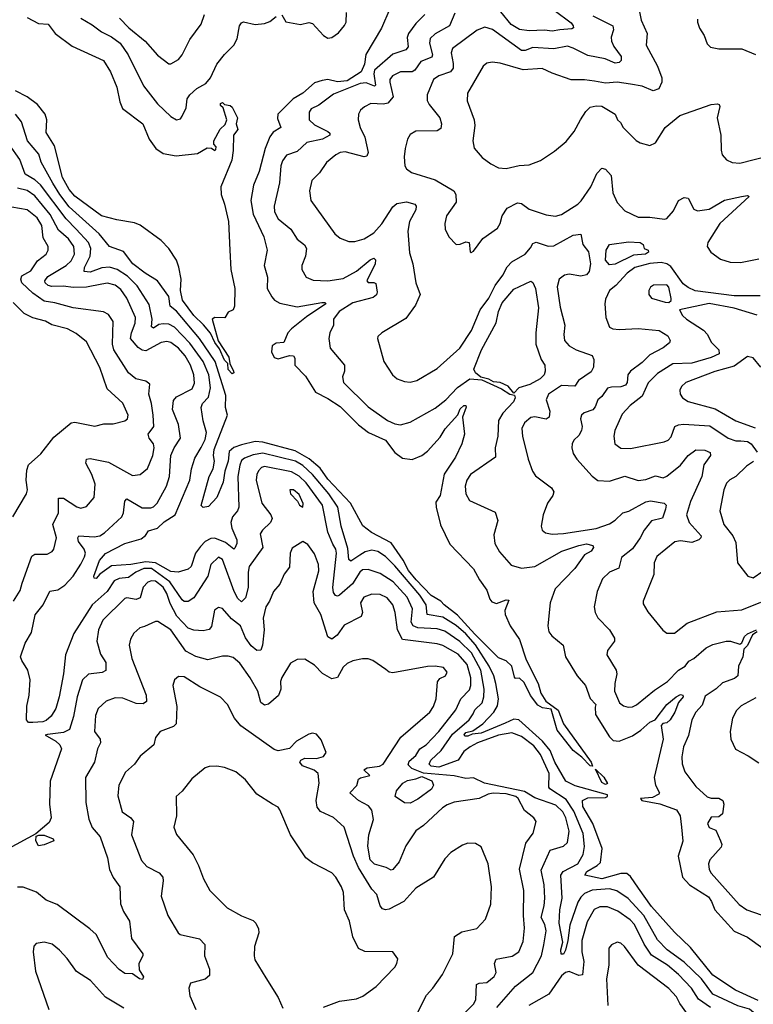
# Model space of a CAD drawing. Extents: x 1443846 to 1577407, y 839182 to 927291.
# Tile 418 of 535: x 1520836 to 1524666, y 903192 to 908328. Entities that reach past the tile are written whole.
import ezdxf

# ---------------------------------------------------------------- set-up
doc = ezdxf.new("R2010")
doc.units = 0

msp = doc.modelspace()

# ---------------------------------------------------------------- linework, layer by layer
at = {"layer": '0CON20XD'}
for points in [[(1522768.1, 908385), (1522725, 908284.2), (1522643.3, 908146.7), (1522636.1, 908095), (1522619.7, 908055), (1522545, 908008.6), (1522495, 908004.4), (1522445, 908016.1), (1522415, 908010), (1522375, 907997.6), (1522314.7, 907945), (1522264.5, 907915.5), (1522184.3, 907835.7), (1522182.6, 907812.6), (1522199.4, 907765), (1522159, 907741), (1522142.5, 907717.5), (1522118.1, 907655), (1522085.7, 907535), (1522056.2, 907465), (1522042.5, 907385), (1522055, 907313.3), (1522110.5, 907195), (1522128.5, 907125), (1522113.1, 907045), (1522130, 906985), (1522128.9, 906925), (1522151.7, 906881.7), (1522165.8, 906865), (1522195, 906849.1), (1522285, 906830.7), (1522412.7, 906852.7), (1522431.7, 906851.7), (1522435, 906844.7), (1522332.7, 906777.3), (1522254.4, 906715), (1522236.9, 906695), (1522215.4, 906644.6), (1522175, 906641.2), (1522155, 906626.7), (1522150.3, 906595), (1522163.9, 906565), (1522185, 906558.1), (1522245, 906575.4), (1522265, 906574.2), (1522271.8, 906561.8), (1522272.1, 906525), (1522328.5, 906468.5), (1522380, 906385), (1522445, 906352.4), (1522510.1, 906310.1), (1522605.3, 906215), (1522656.6, 906175), (1522745, 906134.8), (1522795, 906070.7), (1522835, 906040.7), (1522885, 906034.2), (1522935.4, 906054.6), (1522965, 906077.4), (1523030.6, 906149.4), (1523057.3, 906192.7), (1523123.2, 906266.8), (1523135, 906297.5), (1523155, 906315.4), (1523165.8, 906315.8), (1523167.1, 906307.1), (1523148, 906255), (1523158.8, 906165), (1523143.8, 906115), (1523111.9, 906045), (1523052.7, 905957.3), (1523031.1, 905845), (1523008.9, 905811.1), (1523010, 905785), (1523033.4, 905693.4), (1523081.3, 905591.3), (1523205, 905462.5), (1523236.7, 905405), (1523275, 905352.5), (1523291.2, 905305), (1523301.7, 905291.7), (1523325, 905281.9), (1523375, 905301.4), (1523389.2, 905299.2), (1523368.8, 905245), (1523370, 905225), (1523396.4, 905166.4), (1523446, 905095), (1523480.7, 904989.3), (1523542.5, 904865), (1523557.1, 904815), (1523583.3, 904773.3), (1523646.6, 904726.6), (1523674.8, 904654.8), (1523818.8, 904455), (1523825.9, 904434.1), (1523815, 904435.8), (1523770.9, 904480.9), (1523725.4, 904515), (1523642.2, 904622.2), (1523610.7, 904730.7), (1523565, 904738.8), (1523541.8, 904751.8), (1523502.8, 904802.8), (1523470.4, 904870.4), (1523445, 904893.5), (1523425, 904891.9), (1523418.7, 904898.7), (1523405, 904956.2), (1523375, 904983.1), (1523335, 904998.6), (1523212.3, 905122.3), (1523122.3, 905222.3), (1523052.3, 905275), (1523035, 905295.3), (1522985, 905323.7), (1522906.5, 905405), (1522865.8, 905455), (1522838.8, 905508.8), (1522775, 905598.4), (1522672.8, 905652.8), (1522627, 905687), (1522562.4, 905805), (1522445, 905930.3), (1522405, 905988.5), (1522347.5, 906037.5), (1522275, 906079), (1522105, 906123.8), (1522065, 906127.8), (1521995, 906110.5)], [(1520875, 908340), (1520935, 908308.2), (1520984.4, 908304.4), (1521020.9, 908255), (1521110.1, 908190.1), (1521274.2, 908115), (1521311.1, 908055), (1521343.3, 907975), (1521358.9, 907898.9), (1521373.9, 907863.9), (1521478.6, 907785), (1521511.9, 907705), (1521547.8, 907655), (1521585, 907629.6), (1521653, 907617), (1521765, 907630), (1521815, 907658.9), (1521837.7, 907657.7), (1521855, 907646.2), (1521860, 907650), (1521862, 907665), (1521849.1, 907679.1), (1521849.1, 907695), (1521883.3, 907756.7), (1521909.5, 907780.5), (1521917.3, 907805), (1521898.3, 907868.3), (1521885, 907880), (1521885, 907890), (1521895, 907896.2), (1521906.1, 907886.1), (1521935, 907880.6), (1521945, 907870.6), (1521972.5, 907815), (1521965.6, 907785), (1521975.7, 907755), (1521952.5, 907725), (1521951.2, 907645), (1521943.8, 907595), (1521885.8, 907455), (1521888, 907415), (1521905.7, 907365.7), (1521925.8, 907275.8), (1521934, 907125), (1521938, 907025), (1521960, 906925), (1521957, 906833), (1521950, 906815), (1521925, 906802.5), (1521907.1, 906772.9), (1521855, 906774.2), (1521840.8, 906765), (1521871.7, 906651.7), (1521927.4, 906567.4), (1521932.5, 906535), (1521953.1, 906495), (1521953.8, 906485), (1521945, 906480.6), (1521925, 906502.9), (1521923.3, 906535), (1521905, 906552.3), (1521880, 906610), (1521855, 906643.3), (1521832.6, 906692.6), (1521796.6, 906736.6), (1521745, 906783.9), (1521685.8, 906865), (1521675.8, 906915), (1521678.9, 906975), (1521666.8, 907036.8), (1521655, 907073.3), (1521615, 907133.3), (1521575.6, 907175.6), (1521465, 907255.6), (1521435, 907268.6), (1521344, 907284), (1521264.3, 907305), (1521125, 907407.3), (1521095, 907441.8), (1521059.8, 907505), (1521018.9, 907668.9), (1520975, 907738.6), (1520978.1, 907805), (1520969.8, 907835), (1520929.2, 907885), (1520875.9, 907925), (1520815, 907956.8)], [(1521155.3, 908335.3), (1521215, 908301.5), (1521263.8, 908263.8), (1521315, 908239.1), (1521360.8, 908205), (1521403.5, 908145), (1521483.1, 907983.1), (1521555, 907888.5), (1521625, 907822.5), (1521655, 907805.7), (1521675, 907811.4), (1521685, 907824), (1521705, 907868.8), (1521711.4, 907915), (1521723.8, 907936.2), (1521760.6, 907969.4), (1521808.2, 907995), (1521832.5, 908025), (1521866.2, 908095), (1521905, 908146.2), (1521954, 908195), (1521972.1, 908227.9), (1521984.4, 908295), (1521995, 908311.2), (1522005, 908316.2), (1522065, 908303.3), (1522115, 908307.3), (1522142, 908318), (1522175, 908344.3)], [(1521358.2, 908335), (1521406.9, 908285), (1521491.5, 908215), (1521555, 908143.3), (1521615, 908098), (1521625, 908098), (1521665, 908120.8), (1521685, 908144.3), (1521724.6, 908225), (1521782.9, 908305), (1521800.9, 908355)], [(1522951.8, 908355), (1522905, 908307.3), (1522865.4, 908255), (1522859.3, 908235), (1522864, 908186), (1522851.2, 908171.2), (1522785, 908148.7), (1522689.3, 908065), (1522684.1, 908045.9), (1522693.8, 907986.2), (1522688.6, 907981.4), (1522645, 907997.8), (1522613.3, 907995), (1522475, 907940), (1522397.3, 907882.7), (1522357.6, 907862.4), (1522347.5, 907845), (1522348.1, 907805), (1522375, 907780), (1522444.3, 907745), (1522455.6, 907735), (1522455.6, 907725), (1522417.5, 907705), (1522335, 907687.3), (1522285, 907640), (1522228.7, 907621.3), (1522208.3, 907591.7), (1522200, 907565), (1522192.7, 907477.3), (1522164.6, 907355), (1522166.4, 907325), (1522185, 907288.1), (1522252.2, 907235), (1522285, 907182.9), (1522322.6, 907152.6), (1522333.6, 907133.6), (1522328.2, 907095), (1522308.5, 907045), (1522309.5, 907025), (1522332.5, 906985), (1522368.3, 906968.3), (1522445, 906965.3), (1522525, 906977.3), (1522595, 907015.2), (1522665, 907075.3), (1522685, 907083.3), (1522694.4, 907075), (1522691.4, 907055), (1522648.9, 906965), (1522655, 906957.1), (1522685, 906956.5), (1522695, 906950.8), (1522702.8, 906907.2), (1522698.2, 906891.8), (1522681.4, 906878.6), (1522575, 906851.2), (1522503.8, 906805), (1522474.1, 906765), (1522474.5, 906735), (1522454.6, 906695), (1522450, 906665), (1522457.8, 906615), (1522531.1, 906525), (1522532.2, 906495), (1522520.6, 906465), (1522526.9, 906435), (1522655, 906309.1), (1522757.1, 906237.1), (1522795, 906219.5), (1522825, 906213.5), (1522875, 906228.2), (1523005, 906300.9), (1523060.9, 906345), (1523121.4, 906408.6), (1523185.2, 906454.8), (1523248.9, 906448.9), (1523351.4, 906401.4), (1523394, 906375), (1523419.7, 906369.7), (1523422.2, 906355), (1523413.6, 906335), (1523358.6, 906275), (1523335, 906237.5), (1523332.6, 906155), (1523318.2, 906095), (1523319.5, 906045), (1523190, 905955), (1523170, 905925), (1523161.2, 905895), (1523165, 905853.8), (1523185, 905819.4), (1523318.7, 905758.7), (1523332.9, 905715), (1523310.9, 905640.9), (1523316.9, 905595), (1523341.6, 905551.6), (1523402.1, 905482.1), (1523455, 905466), (1523525.5, 905474.5), (1523666.2, 905555), (1523755, 905585.5), (1523795, 905593.5), (1523828, 905585), (1523830.8, 905575), (1523818.9, 905555), (1523784.3, 905535.7), (1523734.3, 905465), (1523631.4, 905358.6), (1523604.7, 905285), (1523592.8, 905165), (1523598.9, 905135), (1523613.3, 905113.2), (1523674, 905065), (1523685.4, 905005), (1523745.6, 904905.6), (1523789.6, 904855), (1523815, 904786.7), (1523842.9, 904755), (1523840.8, 904740.8), (1523842.8, 904702.8), (1523915, 904587.5), (1523935, 904567.1), (1523965, 904564.1), (1524035, 904592.7), (1524078.2, 904621.8), (1524125, 904663.8), (1524153.6, 904675), (1524214.7, 904755), (1524263.1, 904795), (1524285, 904807.8), (1524297.8, 904805), (1524298.9, 904795), (1524274.8, 904765.2), (1524256.7, 904715), (1524231.3, 904675), (1524215, 904659.2), (1524193.5, 904656.5), (1524184.1, 904645.9), (1524194.7, 904574.7), (1524147.5, 904375), (1524154.5, 904335), (1524175.6, 904295), (1524172.7, 904287.3), (1524139.7, 904270.3), (1524076.7, 904265), (1524083.8, 904255), (1524177.8, 904237.8), (1524265, 904206.1), (1524284.7, 904175), (1524291, 904115), (1524297.2, 904042.8), (1524273.2, 903965), (1524296.2, 903855), (1524332.3, 903815), (1524432.3, 903752.3), (1524448.3, 903728.3), (1524465, 903683.7), (1524565, 903573.2), (1524635, 903542.5), (1524715, 903484.4)], [(1522205, 908353.3), (1522225.8, 908315.8), (1522302.9, 908302.9), (1522345, 908312.9), (1522365, 908308.6), (1522422, 908245), (1522445, 908232.2), (1522465, 908235.5), (1522501.3, 908258.7), (1522532, 908298), (1522539.7, 908315), (1522543.1, 908365)], [(1523107.7, 908362.3), (1523079.6, 908295), (1523005, 908254.7), (1522979.7, 908230.3), (1522974.7, 908205), (1522990.6, 908145), (1522987.4, 908132.6), (1522929.9, 908110.1), (1522899.6, 908065), (1522885, 908055.3), (1522825, 908055.9), (1522781.8, 908035), (1522768.7, 908015), (1522767.9, 908002.1), (1522785.3, 907925), (1522757.5, 907892.5), (1522735, 907886.2), (1522670.1, 907889.9), (1522636.1, 907873.9), (1522615.7, 907855), (1522604.4, 907835), (1522602.5, 907805), (1522613.8, 907765), (1522638.4, 907715), (1522655.3, 907635), (1522648.9, 907615), (1522635, 907611.6), (1522535, 907637.6), (1522508.8, 907635), (1522486.4, 907623.6), (1522437.9, 907582.1), (1522400.9, 907529.1), (1522361.7, 907488.3), (1522348.5, 907435), (1522356.7, 907385), (1522481.2, 907211.2), (1522508.7, 907188.7), (1522555, 907170.6), (1522585, 907170.6), (1522634.6, 907185.4), (1522685, 907216.4), (1522727.5, 907262.5), (1522785, 907351.8), (1522805, 907368.2), (1522855, 907378), (1522899.2, 907365), (1522905.7, 907355), (1522904.5, 907335), (1522870.3, 907275), (1522863.2, 907225), (1522871.4, 907111.4), (1522887.8, 907055), (1522904.2, 906955.8), (1522926.2, 906895), (1522901.6, 906838.4), (1522851.7, 906768.3), (1522726, 906695), (1522706, 906675), (1522703.8, 906665), (1522736.9, 906545), (1522782.5, 906475), (1522806.2, 906455), (1522845, 906440), (1522875, 906437.5), (1522910, 906445), (1523015, 906507.8), (1523134.5, 906615), (1523194, 906706), (1523240, 906815), (1523285, 906874.4), (1523318.3, 906941.7), (1523358, 906995), (1523381.1, 907038.9), (1523405.3, 907064.7), (1523475.3, 907104.7), (1523502, 907138), (1523515, 907160), (1523532.4, 907167.6), (1523595, 907146.2), (1523625, 907147.7), (1523725, 907203.8), (1523765, 907209.2), (1523776.5, 907155), (1523806, 907116), (1523816, 907055), (1523809.6, 907015), (1523795, 906996.5), (1523765, 906990.7), (1523705, 906999.8), (1523680.6, 906995), (1523652.7, 906975), (1523642.5, 906935), (1523657.3, 906827.3), (1523681.8, 906735), (1523676.7, 906685), (1523680, 906655), (1523705, 906625.6), (1523740.6, 906605), (1523825, 906575.3), (1523833, 906555), (1523830.7, 906515), (1523819.2, 906490.8), (1523754, 906446), (1523734.7, 906415.3), (1523665, 906418.8), (1523596.4, 906375), (1523584.7, 906345), (1523603.3, 906285), (1523600, 906255), (1523585, 906243.8), (1523525, 906256.5), (1523505, 906252.7), (1523470.6, 906225), (1523456.7, 906195), (1523460.5, 906155), (1523490, 906035), (1523512.6, 905972.6), (1523528.3, 905948.3), (1523612.5, 905885), (1523624.3, 905865), (1523620, 905845), (1523591.4, 905805), (1523568.6, 905745), (1523558, 905685), (1523564.4, 905664.4), (1523581.3, 905651.3), (1523615, 905644.5), (1523675, 905647.7), (1523845, 905673.8), (1523915, 905697.2), (1523945, 905716.2), (1523984.5, 905755.5), (1524015.9, 905764.1), (1524105, 905811.9), (1524128.2, 905818.2), (1524200, 905805), (1524210, 905795), (1524207.7, 905775), (1524191.8, 905728.2), (1524135, 905713.9), (1524095.3, 905665), (1524075.2, 905625), (1524035, 905567.2), (1523978.5, 905521.5), (1523963, 905467), (1523915, 905445.5), (1523879.1, 905410.9), (1523850, 905345), (1523835.7, 905265.7), (1523840, 905235), (1523855, 905207.5), (1523914.4, 905145), (1523941.7, 905101.7), (1523941.9, 905085), (1523905, 905036.7), (1523901.9, 905015), (1523949.5, 904935), (1523952.5, 904915), (1523942.1, 904865), (1523941.5, 904825), (1523967.8, 904765), (1523988.5, 904748.5), (1524011.7, 904741.7), (1524035, 904743.8), (1524056.2, 904753.8), (1524150.3, 904829.7), (1524217.5, 904875), (1524275, 904934.6), (1524310, 904955), (1524328.5, 904981.5), (1524355, 904996.3), (1524419.1, 905050.9), (1524455, 905068.8), (1524524.3, 905085.7), (1524546.6, 905086.6), (1524595, 905070.5), (1524605, 905076.9), (1524620, 905110), (1524635, 905123.8), (1524682.5, 905145)], [(1523828.3, 908348.3), (1523932.1, 908295), (1523935.4, 908275), (1523923.6, 908236.4), (1523924.7, 908215), (1523937.3, 908187.3), (1523976.7, 908135), (1523975.7, 908115), (1523965.3, 908104.7), (1523945, 908100.5), (1523892.7, 908122.7), (1523801.5, 908141.5), (1523725, 908180), (1523695, 908188.9), (1523625, 908175.7), (1523515, 908182.3), (1523475, 908166.7), (1523455, 908166.2), (1523305, 908276.9), (1523265, 908288.2), (1523225, 908272.9), (1523095, 908176.7), (1523088.7, 908155), (1523099.1, 908099.1), (1523098.7, 908075), (1523084.8, 908055.2), (1523025, 908034.6), (1522996.5, 908015), (1522962.5, 907935), (1522963.2, 907906.8), (1522973.6, 907885), (1523030, 907815), (1523037.9, 907785), (1523035, 907760), (1523015, 907748.5), (1522904.5, 907745.5), (1522875, 907728), (1522860, 907705), (1522848.6, 907655), (1522843, 907613), (1522845.9, 907565.9), (1522855, 907550), (1522880.9, 907530.9), (1523005, 907492.5), (1523103.1, 907435), (1523112.5, 907415), (1523114, 907375), (1523063.5, 907305), (1523055.7, 907265), (1523057.1, 907235), (1523075.8, 907195), (1523115, 907155.8), (1523135, 907156.9), (1523165, 907169.2), (1523182.5, 907165), (1523187.5, 907117.5), (1523193, 907113), (1523205, 907120), (1523253.4, 907186.6), (1523330.2, 907239.8), (1523345, 907263.8), (1523354.7, 907305.3), (1523381.5, 907345), (1523435, 907372.7), (1523455, 907368.9), (1523495, 907338.8), (1523585, 907309.1), (1523632.8, 907302.8), (1523665, 907311.2), (1523750.6, 907365), (1523768, 907382), (1523817.1, 907455), (1523848.1, 907525), (1523875, 907554), (1523895, 907548), (1523924.2, 907514.2), (1523931.8, 907425), (1523955, 907374.2), (1523995, 907330.6), (1524065, 907297.7), (1524125, 907297.7), (1524202.9, 907287.1), (1524215, 907290.8), (1524249.4, 907330.6), (1524275.6, 907384.4), (1524305, 907400), (1524325, 907396), (1524355, 907339.2), (1524375, 907330.6), (1524435, 907339.2), (1524515, 907386.7), (1524604.7, 907405.3), (1524635, 907411.2), (1524643.3, 907405), (1524491.2, 907265), (1524427.5, 907165), (1524424.5, 907145), (1524444.5, 907115), (1524495, 907078.5), (1524545, 907062.2), (1524598.3, 907061.7), (1524695, 907080.4)], [(1524071.5, 908368.5), (1524079.6, 908325), (1524111.3, 908255), (1524106.5, 908195), (1524165.9, 908085), (1524188.2, 908025), (1524188.8, 908001.2), (1524173, 907967), (1524143, 907957), (1524085, 907980.3), (1524025, 907991.8), (1523955, 908002), (1523895, 907996.9), (1523836.9, 908006.9), (1523785, 908014.4), (1523715, 908014.4), (1523615, 908048.5), (1523563, 908073), (1523465, 908065.3), (1523345, 908101.8), (1523303.4, 908106.6), (1523275, 908100.6), (1523255, 908086), (1523173.3, 907945), (1523172.5, 907905), (1523209.5, 907805), (1523211.5, 907775), (1523201.9, 907695), (1523208.1, 907658.1), (1523249.7, 907609.7), (1523296.2, 907575), (1523335.7, 907555.7), (1523375, 907551.9), (1523443.7, 907566.3), (1523495, 907570), (1523555, 907592.7), (1523628.8, 907641.2), (1523688.1, 907691.9), (1523730.6, 907745), (1523764.5, 907805.5), (1523790.7, 907849.3), (1523815, 907872), (1523845, 907879.2), (1523875, 907875.8), (1523944, 907835), (1523956.7, 907805), (1523972, 907792), (1523985.8, 907765), (1524055, 907698), (1524075, 907686), (1524125, 907672), (1524155, 907686.2), (1524206.2, 907765), (1524281.7, 907828.3), (1524445, 907885.7), (1524478.6, 907888.6), (1524487.5, 907885), (1524491.2, 907875), (1524477.8, 907815), (1524496.4, 907725), (1524497.6, 907647.6), (1524503.2, 907623.2), (1524525, 907596), (1524555, 907582.9), (1524595, 907578.5), (1524745, 907618)], [(1523626.8, 908376.8), (1523715, 908310.8), (1523726.1, 908295), (1523727.5, 908285), (1523719.2, 908280.8), (1523655.4, 908275.4), (1523615, 908267.8), (1523575, 908273.1), (1523495, 908270.4), (1523445, 908277.2), (1523402.3, 908302.3), (1523348, 908368)], [(1524375, 908330), (1524373.8, 908315), (1524384.1, 908284.1), (1524410, 908245), (1524425, 908202.5), (1524442.5, 908185), (1524485.9, 908175.9), (1524605, 908175.7), (1524676.4, 908146.4)], [(1521995, 906110.5), (1521954.3, 906095.7), (1521929.3, 906075), (1521925.1, 906025), (1521907.6, 905972.4), (1521898.9, 905915), (1521865, 905835.8), (1521822.2, 905787.8), (1521793.3, 905783.3), (1521784, 905794), (1521825, 905944), (1521845.8, 905985), (1521853.5, 906025), (1521848.6, 906055), (1521852.2, 906085), (1521920.8, 906265), (1521911.3, 906305), (1521912.3, 906367.7), (1521856.7, 906545), (1521775, 906664.4), (1521655, 906806.9), (1521622.7, 906832.7), (1521614.3, 906884.3), (1521556.6, 906965), (1521492, 907005), (1521427.3, 907055), (1521378.4, 907118.4), (1521305, 907144), (1521250.7, 907210.7), (1521095, 907351.3), (1521045.2, 907415), (1521008.7, 907475), (1520947.8, 907585), (1520937, 907627), (1520876.9, 907695), (1520845.3, 907795.3), (1520815, 907834.5)], [(1522612, 905535), (1522565, 905504), (1522555, 905512.5), (1522549.7, 905569.7), (1522514.4, 905685), (1522497, 905785), (1522450.2, 905855), (1522365.4, 905955.4), (1522315, 906002.6), (1522276, 906025), (1522105, 906066.4), (1522055, 906058.3), (1522009.1, 906040.9), (1521995, 906028.5), (1521985.5, 906004.5), (1521974.5, 905945.5), (1521980, 905785), (1521973.7, 905766.3), (1521947.3, 905735), (1521938.7, 905705), (1521944.2, 905675), (1521969.4, 905615), (1521969.1, 905595), (1521958.9, 905571.1), (1521955, 905566.2), (1521910.8, 905600.8), (1521855, 905623), (1521835, 905620.9), (1521803.8, 905606.2), (1521779.7, 905580.3), (1521754.5, 905545), (1521731.8, 905475), (1521715, 905461.6), (1521663.5, 905446.5), (1521625, 905449.1), (1521544.8, 905494.8), (1521495, 905499.6), (1521416.2, 905486.2), (1521315, 905478.6), (1521254.2, 905435.8), (1521235, 905412.2), (1521225, 905414), (1521223.7, 905425), (1521253.1, 905506.9), (1521285, 905544), (1521385.3, 905594.7), (1521470.3, 905619.7), (1521492.3, 905637.7), (1521508.5, 905661.5), (1521555, 905675.3), (1521591.4, 905708.6), (1521648.8, 905745), (1521724.7, 905925), (1521733.8, 905985), (1521750.3, 906039.7), (1521784.2, 906095.8), (1521805, 906137.1), (1521810.9, 906175), (1521793.4, 906235), (1521783.3, 906305), (1521790.3, 906325), (1521822.2, 906357.8), (1521831.9, 906408.1), (1521823.8, 906475), (1521793.4, 906545), (1521725, 906640.9), (1521644, 906724), (1521615, 906738.6), (1521585, 906742), (1521563, 906737), (1521535, 906719.3), (1521525, 906724.7), (1521528.4, 906765), (1521511.7, 906841.7), (1521449, 906939), (1521399.1, 906989.1), (1521345, 907024.4), (1521305, 907037.5), (1521265, 907032.5), (1521205, 907011.3), (1521173.1, 907015), (1521175.3, 907035), (1521204.8, 907095), (1521208.1, 907135), (1521195.4, 907165.4), (1521130.9, 907235), (1521078.4, 907288.4), (1520945, 907466.7), (1520915, 907493.1), (1520865, 907521.1), (1520837.9, 907597.9), (1520783.3, 907675)], [(1524305, 903410.6), (1524215.3, 903475), (1524165, 903527.8), (1524094.2, 903654.2), (1524013.1, 903743.1), (1523953.7, 903783.7), (1523915, 903793.5), (1523825, 903786.6), (1523785, 903769.4), (1523765, 903751.2), (1523750.5, 903725), (1523708, 903605), (1523698.1, 903525), (1523685, 903474.3), (1523675, 903453.8), (1523662.7, 903452.7), (1523660.5, 903475), (1523671.2, 903515), (1523652.9, 903615), (1523656.2, 903685), (1523667.2, 903745), (1523660.6, 903865), (1523673.6, 903885), (1523749.3, 903925), (1523777.5, 903972.5), (1523784.1, 904015), (1523777.5, 904082.5), (1523729.7, 904199.7), (1523689.3, 904259.3), (1523604.4, 904315), (1523599.1, 904325), (1523600.5, 904395), (1523554.2, 904495), (1523520.3, 904540.3), (1523455, 904587.9), (1523405, 904607), (1523335.2, 904595.2), (1523225.4, 904555), (1523188, 904535), (1523155, 904510.3), (1523125, 904464.5), (1523025, 904428.4), (1522985, 904434.5), (1522974.5, 904444.5), (1522982, 904465), (1523036, 904515), (1523095, 904600.9), (1523183, 904675), (1523202.9, 904707.1), (1523212.1, 904727.9), (1523250.5, 904765), (1523259.2, 904795), (1523260.3, 904835), (1523244.3, 904935), (1523195.4, 905025.4), (1523134.7, 905084.7), (1523055, 905137.2), (1523015, 905150.2), (1522915, 905154.8), (1522889.6, 905165), (1522879.6, 905185), (1522887.4, 905255), (1522859, 905315), (1522786, 905396), (1522718.7, 905438.7), (1522655, 905460.5), (1522625, 905457.9), (1522611.1, 905445), (1522573.8, 905385), (1522505, 905325.7), (1522495, 905320), (1522485, 905324.2), (1522475, 905340), (1522471.3, 905365), (1522490.8, 905545), (1522486.8, 905565), (1522471.3, 905591.3), (1522444.8, 905655.2), (1522416.6, 905795), (1522331.6, 905911.6), (1522296, 905946), (1522255, 905969.4), (1522115, 905997.2), (1522098.7, 905991.3), (1522083.2, 905975), (1522074.1, 905955), (1522071.2, 905925), (1522100, 905805), (1522148.2, 905745), (1522153.9, 905725), (1522145, 905705.6), (1522103.5, 905665), (1522091.8, 905645), (1522105.3, 905574.7), (1522035, 905475.7), (1522029.3, 905445), (1522029.2, 905365), (1522015, 905311.4), (1521995, 905290.8), (1521975, 905307.8), (1521955.5, 905345.5), (1521895, 905511.2), (1521875, 905524), (1521834.3, 905485), (1521817.9, 905425), (1521745, 905311.2), (1521715, 905292.1), (1521695, 905293.2), (1521685, 905302), (1521620.9, 905395), (1521525, 905465.6), (1521484.7, 905465), (1521442, 905445), (1521405, 905417.6), (1521355, 905412.5), (1521330.2, 905399.8), (1521292.6, 905345), (1521215, 905274.7), (1521119.3, 905125), (1521075.2, 905014.8), (1521065.8, 904915), (1521043.2, 904795), (1521025, 904734.2), (1521000, 904695), (1520975, 904671.9), (1520957.5, 904665), (1520905, 904660.9), (1520882.1, 904662.1), (1520871.6, 904675), (1520873.3, 904746.7), (1520885.3, 904805), (1520891.4, 904885), (1520879.1, 904935), (1520847.1, 904985), (1520840.8, 905005), (1520864.7, 905075.3), (1520898.6, 905131.4), (1520916.9, 905223.1), (1520959.6, 905275), (1520993.7, 905346.3), (1521035, 905352.9), (1521072.2, 905377.8), (1521115.9, 905424.1), (1521155, 905487.5), (1521175.3, 905525), (1521179.2, 905545), (1521172.6, 905565), (1521143.2, 905605), (1521139.6, 905625), (1521144.6, 905635.4), (1521225, 905630.6), (1521254.3, 905635.7), (1521279.7, 905650.3), (1521370, 905735), (1521379.1, 905755), (1521385, 905816.7), (1521395, 905828.9), (1521475, 905781.6), (1521521.1, 905781.1), (1521535, 905786.2), (1521553.8, 905805), (1521602.6, 905895), (1521617.9, 905945), (1521625.8, 906055), (1521642.2, 906095), (1521676.2, 906145), (1521665.4, 906215.4), (1521633.3, 906295), (1521638.7, 906341.3), (1521655, 906359.6), (1521737.5, 906402.5), (1521749, 906431), (1521745.2, 906475), (1521727.8, 906525), (1521699.6, 906575), (1521665, 906614.2), (1521625, 906644.1), (1521605, 906649.2), (1521575, 906643.6), (1521495, 906600.7), (1521475, 906603.7), (1521455, 906617.5), (1521415.3, 906665), (1521419.5, 906695), (1521439.5, 906745), (1521441.6, 906775), (1521395, 906875.5), (1521365, 906919.6), (1521335, 906943.2), (1521295, 906953.8), (1521265, 906948.9), (1521185, 906931.9), (1521115, 906931.5), (1521065, 906938), (1521005, 906935.7), (1520985, 906941.6), (1520969.1, 906955), (1520967.9, 906965), (1520982.6, 906987.4), (1521078.2, 907045), (1521105, 907070), (1521123.2, 907105), (1521119.5, 907145), (1521091.4, 907185), (1521039.6, 907229.6), (1520995, 907311.1), (1520915, 907408.4), (1520875, 907437), (1520825, 907449.7)], [(1520804.3, 905295), (1520839.6, 905350.4), (1520848.9, 905388.9), (1520900.2, 905529.8), (1520915, 905539.4), (1520979.8, 905540.2), (1521006.2, 905553.8), (1521014.5, 905565.5), (1521028.9, 905625), (1521008.9, 905695), (1521038.4, 905755), (1521038.6, 905831.4), (1521065, 905831.6), (1521135, 905786.4), (1521155, 905780.5), (1521185, 905788.1), (1521225.4, 905834.6), (1521230.9, 905905), (1521213.8, 905955), (1521182.1, 906015), (1521184.7, 906035.3), (1521205, 906038.2), (1521299.2, 906019.3), (1521425, 905950), (1521465, 905955.6), (1521503.8, 905986.2), (1521532.1, 906055), (1521538.1, 906095), (1521535.3, 906115), (1521512.5, 906145), (1521507.5, 906165), (1521537.3, 906205), (1521533.4, 906265), (1521525.3, 906325.3), (1521510.4, 906375), (1521515.7, 906425.7), (1521495, 906441.9), (1521442, 906455), (1521405, 906485.7), (1521328.1, 906605), (1521320.2, 906635), (1521323.9, 906753.9), (1521299.9, 906789.9), (1521273.8, 906803.8), (1521115.3, 906824.7), (1521020.5, 906850.5), (1520965, 906859.1), (1520905, 906900.3), (1520848.4, 906955), (1520842, 906975), (1520848.1, 906991.9), (1520895, 907017.2), (1520930.3, 907069.7), (1520975.3, 907104.7), (1520984.5, 907125), (1520984.5, 907144.5), (1520959.1, 907189.1), (1520952.9, 907255), (1520927.3, 907295), (1520875, 907335.3), (1520795, 907349.2)], [(1523915, 907049.2), (1523895, 907073.3), (1523896.9, 907125), (1523915, 907155.4), (1524015, 907169.6), (1524075, 907165.6), (1524090, 907155), (1524096.7, 907135), (1524116.7, 907125), (1524118, 907115), (1524103.8, 907105), (1524040.6, 907099.4), (1523945, 907052.5), (1523915, 907049.2)], [(1524701.9, 906888.1), (1524565, 906886.5), (1524362.5, 906912.5), (1524325, 906930.2), (1524300.2, 906950.2), (1524235, 907040.6), (1524213.5, 907055), (1524185, 907061.5), (1524125, 907055.6), (1524046.8, 907035), (1524006.8, 907005), (1523948.1, 906941.9), (1523915, 906915.6), (1523895, 906870), (1523890.9, 906845), (1523896.7, 906775), (1523915, 906724.4), (1523933.3, 906715), (1523965, 906710.8), (1524065, 906716.8), (1524175, 906706.6), (1524219.2, 906679.2), (1524232.2, 906655), (1524227.6, 906642.4), (1524195, 906615.4), (1524125, 906578.8), (1524085, 906540), (1524024.7, 906495), (1524010.9, 906475), (1524006.9, 906435), (1523998.5, 906421.5), (1523975, 906412.2), (1523925, 906411.6), (1523904.8, 906405.2), (1523875, 906361.9), (1523855, 906344.2), (1523841.1, 906308.9), (1523827.7, 906292.3), (1523782.7, 906277.3), (1523768.1, 906265), (1523763.3, 906245), (1523772.1, 906205), (1523769.1, 906185), (1523755, 906159.4), (1523729.4, 906135), (1523719.4, 906115), (1523717.8, 906095), (1523725.6, 906065), (1523744.7, 906034.7), (1523825, 905945.7), (1523854.5, 905924.5), (1523915, 905920), (1523995, 905947.3), (1524065, 905924.6), (1524105, 905928.5), (1524155, 905947.5), (1524195, 905938.2), (1524215, 905947.1), (1524285, 906004.1), (1524325.4, 906055), (1524365, 906084.5), (1524413, 906083), (1524440.8, 906070.8), (1524442.5, 906055), (1524408.2, 906005), (1524396.6, 905945), (1524338.4, 905815), (1524317.1, 905745), (1524330.4, 905705), (1524392.9, 905635), (1524392.5, 905625), (1524381.1, 905615), (1524345, 905599.8), (1524285, 905610), (1524255.3, 905604.7), (1524161.9, 905528.1), (1524148.5, 905495), (1524146.5, 905433.5), (1524090, 905295), (1524090.9, 905280.9), (1524115, 905238.8), (1524192.6, 905142.6), (1524215, 905127.1), (1524255, 905128.1), (1524321.1, 905178.9), (1524475, 905238.9), (1524605, 905248.6), (1524705, 905289.5)], [(1523415, 906380), (1523386.2, 906416.2), (1523345, 906436), (1523308.8, 906438.8), (1523285, 906452.5), (1523243.1, 906463.1), (1523215, 906485.6), (1523206.8, 906505), (1523246.5, 906605), (1523324, 906746), (1523335, 906805.8), (1523355, 906850.6), (1523415, 906921.9), (1523505, 906964), (1523515, 906957.5), (1523529.5, 906925), (1523544.4, 906825), (1523530, 906695), (1523531.1, 906635), (1523557.8, 906555), (1523577.8, 906525), (1523580, 906495), (1523574.6, 906475), (1523553.8, 906455), (1523499.4, 906425), (1523441.9, 906408.1), (1523415, 906380)], [(1524225, 906853.3), (1524237, 906863), (1524236.7, 906873.3), (1524225, 906932.5), (1524215, 906944), (1524145, 906942.5), (1524128.3, 906931.7), (1524120.8, 906915), (1524120.8, 906895), (1524133.8, 906875), (1524205, 906853.8), (1524225, 906853.3)], [(1520800, 905735), (1520872.5, 905855), (1520876.7, 905875), (1520870, 905925), (1520872.9, 905977.1), (1520883.1, 906005), (1520947.4, 906062.6), (1521015, 906150.8), (1521105, 906225.6), (1521125, 906228.5), (1521228.1, 906208.1), (1521275, 906220), (1521325, 906218.9), (1521386, 906235), (1521399.4, 906245), (1521403.3, 906265), (1521375, 906326.9), (1521292.6, 906402.6), (1521255, 906514.2), (1521185, 906647.9), (1521130.4, 906690.4), (1521085.3, 906715.3), (1521005, 906736.4), (1520972, 906755), (1520905, 906772), (1520859.4, 906795), (1520802.3, 906852.3)], [(1524686.5, 906786.5), (1524565, 906823.3), (1524435, 906846.5), (1524280, 906815), (1524295.8, 906785), (1524317.1, 906765), (1524405, 906708.2), (1524426, 906686), (1524446.1, 906645), (1524485.4, 906605), (1524487.3, 906585), (1524445.6, 906565), (1524345, 906536.1), (1524245, 906533.1), (1524165, 906482.5), (1524116.8, 906433.2), (1524085.6, 906364.4), (1524023.1, 906315), (1523980.6, 906269.4), (1523942.2, 906185), (1523938.1, 906155), (1523942.5, 906115), (1523975, 906093.1), (1524025, 906090.6), (1524200, 906125), (1524220.8, 906135), (1524237.4, 906152.6), (1524255.6, 906205), (1524274.8, 906215.2), (1524302.1, 906217.9), (1524438.5, 906208.5), (1524535.2, 906145.2), (1524575, 906131), (1524601.2, 906131.2), (1524635, 906127.7), (1524655, 906115.3), (1524685, 906072.5)], [(1524705.4, 906515), (1524665, 906564.4), (1524635, 906570), (1524565, 906519.8), (1524465, 906492.3), (1524312.9, 906435), (1524290, 906415), (1524281.9, 906395), (1524284.5, 906374.5), (1524295.5, 906355.5), (1524325.4, 906335.4), (1524467, 906297), (1524575, 906235.3), (1524675, 906198.7)], [(1524667.5, 906022.5), (1524631, 905999), (1524575, 905945.6), (1524542.7, 905927.3), (1524525, 905909.2), (1524511.2, 905875), (1524491.5, 905765), (1524512.5, 905695), (1524558.1, 905635), (1524575, 905600), (1524584, 905495), (1524637.5, 905425), (1524665, 905416.7), (1524715, 905450.8)], [(1522315, 905784), (1522315.9, 905804.1), (1522295, 905850.6), (1522265, 905875.6), (1522246.7, 905875), (1522250.8, 905855), (1522285.8, 905815.8), (1522296.2, 905795), (1522315, 905784)], [(1523326.8, 903175), (1523423.8, 903286.2), (1523515, 903356.9), (1523559.8, 903445), (1523572.1, 903502.1), (1523584.8, 903575), (1523577.3, 903607.3), (1523558.9, 903645), (1523574.4, 903705.6), (1523577.1, 903745), (1523573.3, 903815), (1523557.9, 903892.1), (1523604.6, 903995), (1523675, 904016.6), (1523696.4, 904035), (1523704.7, 904095.3), (1523686.7, 904165), (1523671, 904195), (1523635, 904230.5), (1523525, 904268.4), (1523471, 904301), (1523262, 904345), (1523205, 904373.8), (1523165, 904370), (1523105, 904383.1), (1522945, 904396.6), (1522882.5, 904422.5), (1522865, 904441.4), (1522869.4, 904460.6), (1522905, 904488.8), (1522925.2, 904524.8), (1522958.2, 904545), (1523025, 904614.6), (1523112.1, 904727.9), (1523139.7, 904785), (1523185, 904831.8), (1523192, 904855), (1523191.7, 904895), (1523171.9, 904965), (1523125, 905018.1), (1523045, 905063.9), (1523015, 905072.6), (1522835, 905095.3), (1522808.7, 905145), (1522795.8, 905235.8), (1522783.8, 905275), (1522755, 905312.5), (1522718.8, 905328.8), (1522675, 905331.1), (1522633.3, 905315), (1522616.2, 905285), (1522625.5, 905235), (1522618.6, 905215), (1522530.3, 905169.7), (1522493.1, 905116.9), (1522465, 905096.9), (1522445, 905108.1), (1522408.1, 905225), (1522373.3, 905285), (1522367.5, 905345), (1522397.8, 905452.2), (1522396.8, 905485), (1522375, 905541.4), (1522339.8, 905589.8), (1522315, 905605.8), (1522259.1, 905570.9), (1522248.9, 905545), (1522245, 905472), (1522217.8, 905435), (1522195, 905383.8), (1522160.6, 905345), (1522141.2, 905295), (1522121.8, 905265), (1522106.9, 905205), (1522113.4, 905145), (1522104.7, 905065.3), (1522095, 905039.2), (1522075, 905036.5), (1522045, 905062.2), (1522015, 905103.8), (1521989.5, 905165), (1521942.8, 905202.8), (1521895, 905256.9), (1521875, 905261.1), (1521852.7, 905247.3), (1521838.4, 905161.6), (1521825, 905146.9), (1521795, 905139.5), (1521745, 905143.9), (1521715, 905153.8), (1521656.2, 905216.2), (1521621.8, 905281.8), (1521605, 905335.3), (1521585, 905367.3), (1521545, 905398.4), (1521525, 905400.3), (1521505, 905393.3), (1521481.8, 905368.2), (1521465, 905312.5), (1521445, 905303.4), (1521395, 905312.1), (1521385, 905308.5), (1521269.6, 905195), (1521247.8, 905145), (1521238.7, 905085), (1521257.7, 905017.7), (1521285.4, 904975), (1521286.4, 904933.6), (1521267.3, 904922.7), (1521195.9, 904914.1), (1521165, 904884.4), (1521136.1, 904795), (1521116.8, 904693.2), (1521096.7, 904625), (1521065, 904609.8), (1520981.1, 904598.9), (1520970, 904595), (1520980.2, 904590.2), (1521025.6, 904565), (1521045.7, 904545), (1521054.3, 904525), (1520995.5, 904355), (1520991.3, 904235), (1521001.3, 904165), (1520989.5, 904140.5), (1520920, 904080), (1520776.6, 904003.4)], [(1524691.4, 903211.4), (1524572, 903265), (1524455, 903343.8), (1524337.9, 903487.9), (1524255, 903568.2), (1524135, 903701.1), (1524067.2, 903797.2), (1524025, 903858.8), (1524005, 903874.7), (1523975, 903874.7), (1523875, 903845.9), (1523785.8, 903865), (1523797.5, 903885), (1523851.2, 903915), (1523868.1, 903931.9), (1523876.2, 904005), (1523827.2, 904135), (1523775, 904222.7), (1523773.9, 904255), (1523802.2, 904267.8), (1523895, 904271), (1523905.2, 904275), (1523905.3, 904285), (1523735, 904330.9), (1523686.4, 904355), (1523629.7, 904455), (1523604.8, 904515), (1523564.6, 904564.6), (1523441.8, 904675), (1523415, 904678.5), (1523371.2, 904658.8), (1523245, 904605.4), (1523198.8, 904601.2), (1523175, 904590.2), (1523160.3, 904590.3), (1523157.2, 904597.2), (1523165, 904609.8), (1523201.2, 904618.8), (1523253.9, 904655), (1523310.6, 904715), (1523331, 904749), (1523335.9, 904785.9), (1523322.1, 904865), (1523311.3, 904905), (1523287.1, 904955), (1523215, 905067.6), (1523165, 905123.6), (1523115, 905167.3), (1523045, 905211), (1522963.3, 905225), (1522958, 905275), (1522925.5, 905325), (1522795, 905478.4), (1522745, 905527.4), (1522705, 905554.2), (1522675, 905561), (1522639, 905551), (1522612, 905535)], [(1523115, 903099.6), (1523205, 903192.1), (1523216.6, 903215), (1523220.9, 903295), (1523235, 903302.7), (1523275, 903305.4), (1523313.5, 903336.5), (1523323.3, 903356.7), (1523314.7, 903405), (1523323.5, 903426.5), (1523407.4, 903442.6), (1523441.1, 903465), (1523465, 903520), (1523471.8, 903588.2), (1523465.4, 903655), (1523467.3, 903785), (1523446.1, 903896.1), (1523478.6, 904031.4), (1523515.9, 904085), (1523531.8, 904145), (1523520.6, 904165), (1523472.2, 904202.2), (1523438, 904265), (1523425.5, 904275), (1523375, 904289), (1523307.1, 904292.9), (1523281.8, 904288.2), (1523235, 904265.3), (1523104.1, 904245.9), (1523067.1, 904232.9), (1523043.1, 904216.9), (1522945, 904123.5), (1522905, 904096.7), (1522851.5, 904018.5), (1522817.1, 903935), (1522785, 903894.4), (1522775, 903891.1), (1522749.2, 903905), (1522688.2, 903921.8), (1522665.5, 903945.5), (1522653.7, 904016.3), (1522659.4, 904075), (1522682.7, 904155), (1522675, 904204.2), (1522656.7, 904226.7), (1522605.5, 904255), (1522560, 904295), (1522596.7, 904333.2), (1522605, 904365.7), (1522616.2, 904373.8), (1522663.8, 904385), (1522632, 904415), (1522650, 904425), (1522715, 904434.3), (1522733.3, 904445), (1522825.2, 904584.8), (1522976.8, 904715), (1522995.9, 904745), (1523010, 904785), (1523017, 904873), (1523029.7, 904890.3), (1523058.8, 904905), (1523067.1, 904925), (1523048.9, 904948.9), (1523005, 904956), (1522965, 904954.3), (1522785, 904920), (1522765, 904924.5), (1522747.8, 904937.8), (1522680, 904985), (1522655, 904994.3), (1522625, 904993.1), (1522575, 904982.5), (1522545, 904968.9), (1522525, 904950.8), (1522495, 904897.1), (1522465, 904889.5), (1522416.9, 904916.9), (1522375, 904960), (1522325, 904992), (1522285, 904990), (1522249.7, 904970.3), (1522205, 904896.7), (1522198.1, 904875), (1522200, 904835), (1522187.2, 904802.8), (1522135, 904757.5), (1522115, 904752), (1522095, 904766.7), (1522079.5, 904825), (1522039.1, 904895), (1521985, 904971.4), (1521950.2, 905000.2), (1521925, 905008.2), (1521895, 905007.9), (1521819.2, 904989.2), (1521756.3, 905006.3), (1521703.1, 905033.1), (1521625, 905145.3), (1521557.7, 905187.7), (1521545, 905188.1), (1521488, 905162), (1521464, 905155), (1521433, 905127), (1521415, 905096.7), (1521408.5, 905065), (1521421.5, 904995), (1521496.2, 904805), (1521498.3, 904771.7), (1521480.6, 904759.4), (1521445, 904760), (1521375, 904788.2), (1521335, 904791.1), (1521287.4, 904772.6), (1521245.6, 904735), (1521231.7, 904698.3), (1521226.2, 904615), (1521256.9, 904575), (1521258.9, 904555), (1521243.3, 904525), (1521227.1, 904455), (1521180, 904375), (1521181.5, 904245), (1521197.3, 904157.3), (1521214.7, 904114.7), (1521256.7, 904065), (1521294.6, 903955), (1521306.1, 903895), (1521325, 903852.9), (1521358.9, 903805), (1521363.1, 903715), (1521377.9, 903675), (1521409.5, 903625), (1521420.9, 903535), (1521478.6, 903455), (1521480, 903445), (1521458.1, 903405), (1521460.6, 903370.6), (1521482, 903335), (1521478.3, 903321.7), (1521461.2, 903325), (1521425, 903350), (1521385, 903351.8), (1521355, 903373.6), (1521295.8, 903435.8), (1521235.3, 903555), (1521202.9, 903585), (1521032.4, 903712.4), (1520974, 903735), (1520925, 903776.2), (1520855, 903801.9), (1520825, 903802.5)], [(1524685.8, 905135), (1524660.9, 905119.1), (1524635, 905063.3), (1524616.4, 905043.6), (1524610.3, 905005), (1524588.6, 904955), (1524584.5, 904905), (1524568.2, 904891.8), (1524505, 904867.9), (1524472.2, 904837.8), (1524415, 904799.4), (1524398.1, 904751.9), (1524365, 904715.6), (1524345.5, 904675), (1524326.7, 904593.3), (1524300.8, 904535), (1524292.1, 904482.1), (1524295, 904446.7), (1524307.9, 904405), (1524365, 904328.6), (1524425, 904274.4), (1524445, 904267.5), (1524485, 904267.5), (1524505.8, 904255), (1524511.2, 904235), (1524504, 904185), (1524485, 904170), (1524445, 904167.5), (1524425.8, 904135), (1524435, 904114.5), (1524470.3, 904100.3), (1524493.7, 904043.7), (1524500.6, 904025), (1524498.3, 904011.7), (1524438.5, 903945), (1524432.1, 903925), (1524434.5, 903895), (1524445.5, 903875), (1524591.6, 903711.6), (1524632.5, 903685), (1524746.1, 903643.9)], [(1522909.1, 903140.9), (1522960.2, 903239.8), (1522993.6, 903276.4), (1523042.8, 903347.2), (1523098, 903455), (1523106.2, 903545), (1523145, 903569.4), (1523222.4, 903587.6), (1523268.6, 903635), (1523295.5, 903714.5), (1523299.5, 903805), (1523281.1, 903925), (1523245, 904012.5), (1523215, 904031.2), (1523175, 904032.5), (1523147.9, 904022.1), (1523086.6, 903983.4), (1523055, 903951.2), (1522996, 903855), (1522905, 903797.1), (1522841.5, 903728.5), (1522765, 903687.3), (1522745, 903683.8), (1522729.6, 903689.6), (1522718.8, 903705), (1522700.9, 903765), (1522675, 903792.5), (1522605.5, 903905.5), (1522578.4, 903965), (1522530.6, 904115), (1522475, 904165.6), (1522406.9, 904196.9), (1522389.3, 904219.3), (1522384.5, 904255), (1522398.8, 904345), (1522393.8, 904395), (1522373.2, 904413.2), (1522313.1, 904435), (1522298, 904455), (1522303.8, 904465), (1522325, 904475.7), (1522385, 904473.2), (1522422.5, 904485), (1522436, 904505), (1522409.3, 904570.7), (1522385, 904600), (1522365, 904606.2), (1522345, 904601.2), (1522281.2, 904565), (1522244.3, 904525.7), (1522185.4, 904514.6), (1522165, 904520), (1521990.5, 904645), (1521958.5, 904685), (1521921.1, 904755), (1521883.8, 904793.8), (1521777.3, 904847.3), (1521695, 904899.4), (1521665, 904900.8), (1521644, 904885), (1521635.6, 904854.4), (1521656.1, 904745), (1521653.8, 904655), (1521638.8, 904641.2), (1521569.2, 904615), (1521546, 904584), (1521535.8, 904545), (1521464.7, 904485.3), (1521435, 904444.2), (1521388.3, 904401.7), (1521353.3, 904335), (1521349.6, 904279.6), (1521370.6, 904195), (1521416.7, 904165), (1521430, 904145), (1521419.5, 904075), (1521471.7, 903941.7), (1521500.2, 903910.2), (1521565, 903876.9), (1521582.9, 903855), (1521585.5, 903835), (1521574.4, 903755), (1521608.9, 903655), (1521662.9, 903565), (1521674.2, 903555), (1521775, 903533.3), (1521803, 903503), (1521801.1, 903445), (1521827.9, 903375), (1521827.6, 903342.4), (1521805, 903321.9), (1521728.1, 903301.9), (1521719.4, 903275), (1521724.4, 903235), (1521755.6, 903165)], [(1524679.1, 904790.9), (1524602.1, 904747.9), (1524578.1, 904725), (1524556.7, 904685), (1524544.4, 904615), (1524549.2, 904575), (1524572.6, 904522.6), (1524638.5, 904488.5), (1524695, 904450.5)], [(1522423, 903177), (1522505, 903207.1), (1522595, 903220), (1522626.8, 903233.2), (1522698, 903285), (1522793.8, 903385), (1522805.8, 903405), (1522809.5, 903429.5), (1522785, 903465.8), (1522637.6, 903467.6), (1522605, 903482.5), (1522575, 903543.8), (1522557.8, 903625), (1522531.8, 903685), (1522527.5, 903775), (1522516.9, 903805), (1522486.9, 903855), (1522465, 903877.1), (1522365, 903930), (1522330.8, 903955), (1522250, 904075), (1522195, 904206.2), (1522185, 904219.2), (1522156.2, 904236.2), (1522075, 904287.1), (1522015, 904362.5), (1521965, 904404.3), (1521905, 904427.5), (1521865, 904434.5), (1521825, 904431.5), (1521803.8, 904425), (1521735, 904367.5), (1521685, 904303.3), (1521653.3, 904275), (1521655.6, 904175), (1521640.6, 904115), (1521655, 904076.7), (1521742, 903972), (1521770.6, 903915), (1521795.5, 903845.5), (1521828.6, 903785), (1521918.8, 903695), (1521995, 903653.5), (1522055, 903628.9), (1522068.6, 903615), (1522082.9, 903585), (1522084.3, 903565), (1522062.3, 903492.3), (1522060, 903445), (1522064.4, 903424.4), (1522120.5, 903330.5), (1522185, 903227.5), (1522210.7, 903170.7)], [(1522875, 904241.5), (1522845, 904243.3), (1522796.2, 904275), (1522803.1, 904305), (1522837.1, 904345), (1522860.1, 904359.9), (1522905, 904367.1), (1522935, 904379.2), (1522986.9, 904356.9), (1522996.5, 904335), (1522985.5, 904314.5), (1522915, 904262.5), (1522875, 904241.5)], [(1523895, 904338.9), (1523875, 904349.4), (1523841.4, 904418.6), (1523885, 904376.5), (1523905, 904343.1), (1523895, 904338.9)], [(1520935, 904018.5), (1520920.4, 904045), (1520921.7, 904068.3), (1520935.7, 904074.3), (1520965, 904074.1), (1521010.8, 904055), (1521014, 904045), (1520965, 904023.3), (1520935, 904018.5)], [(1524441.8, 903175), (1524378.9, 903218.9), (1524343.3, 903275), (1524275, 903347.7), (1524218.1, 903395), (1524135, 903448.2), (1524095.9, 903505.9), (1524045, 903607.7), (1524022.5, 903632.5), (1523957.7, 903677.7), (1523905, 903700), (1523865, 903700), (1523835, 903685.4), (1523798.7, 903621.3), (1523770, 903525), (1523771.2, 903465), (1523780.5, 903415), (1523773.9, 903346.1), (1523755, 903341.8), (1523705, 903363.1), (1523685, 903357.8), (1523665, 903340), (1523599.2, 903245), (1523494.8, 903185.2)], [(1521380.8, 903170.8), (1521285, 903228.5), (1521205.3, 903315.3), (1521132.2, 903362.2), (1521085, 903430), (1521045, 903474.2), (1521006.7, 903505), (1520964.2, 903515.8), (1520922.1, 903507.9), (1520910.8, 903495), (1520906, 903465), (1520918.6, 903365), (1520988.8, 903165)], [(1524318.8, 903145), (1524281.8, 903195), (1524265, 903230), (1524225, 903273.8), (1524065.2, 903395.2), (1523993.3, 903493.3), (1523975, 903510), (1523955, 903515.8), (1523925, 903502.5), (1523911.4, 903485), (1523911.8, 903395), (1523898.8, 903325), (1523906.4, 903185)], [(1524716.6, 903106.6), (1524645, 903165.9), (1524585, 903183.6), (1524453.6, 903245), (1524395.6, 903325), (1524305, 903410.6)]]:
    msp.add_lwpolyline(points, dxfattribs=at)

doc.saveas('drawing.dxf')
